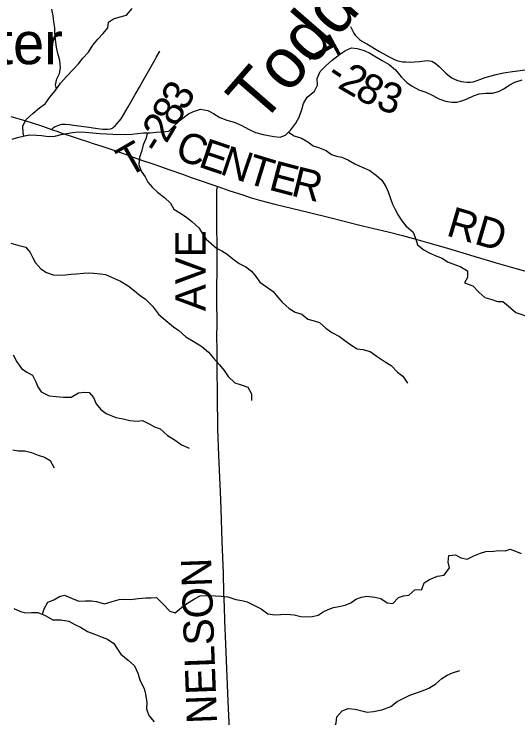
# Model space of a CAD drawing. Extents: x 1442749 to 1756758, y 235267 to 677782.
# Drawn here: x 1584314 to 1589318, y 536473 to 543469 of the extents above; entities that cross this region are included whole.
import ezdxf

# ---------------------------------------------------------------- set-up
doc = ezdxf.new("R2010")
doc.units = 0
for name, color, linetype in [('GM_X_County_Road', 7, 'Continuous'), ('GM_X_County_Road_Text', 7, 'Continuous'), ('GM_X_Major_River', 7, 'Continuous'), ('GM_X_Major_River_Text', 7, 'Continuous'), ('GM_X_Minor_River', 7, 'Continuous'), ('GM_X_Township_Road', 7, 'Continuous'), ('GM_X_Township_Road_Text', 7, 'Continuous'), ('GM_X_Unincorporated_Text', 7, 'Continuous')]:
    doc.layers.add(name, color=color, linetype=linetype)

msp = doc.modelspace()

# ---------------------------------------------------------------- linework, layer by layer
at = {"layer": 'GM_X_County_Road'}
for points in [[(1584282.8, 542452.7), (1584396.1, 542419.2), (1584474.2, 542393.9), (1584605.1, 542351), (1584684.2, 542323.4)], [(1584684.2, 542323.4), (1584748.9, 542300.8)], [(1584748.9, 542300.8), (1584787.6, 542287.2), (1584890.7, 542252.3), (1584971.7, 542225.3), (1585031.6, 542205.3), (1585110.8, 542180.3), (1585185.3, 542157.2), (1585266.3, 542131.4), (1585334.4, 542107.9), (1585427.9, 542073.3), (1585531.7, 542033.4), (1585559.4, 542023.5), (1585711.3, 541972.8), (1585850.4, 541924.3), (1585986.6, 541877.1), (1586073.1, 541846.5), (1586153.6, 541818.4), (1586299, 541767.4), (1586337.4, 541754.2)], [(1586455.9, 536285.6), (1586440.9, 536639.4), (1586418.3, 537206.5), (1586408.4, 537439.2), (1586403.4, 537576.7), (1586398.5, 537717.5), (1586393.2, 537910.8), (1586381.7, 538225.2), (1586369.9, 538553), (1586363.6, 538720.2), (1586348.5, 539080.8), (1586338.2, 539346.3), (1586332.9, 539680.7), (1586329.4, 539952.5), (1586329.7, 540123.1), (1586329.3, 540273.9), (1586329.4, 540375.6), (1586328.6, 540644.5), (1586331.2, 541027.7), (1586331.2, 541152.2), (1586328.5, 541378.6), (1586327.2, 541670.3), (1586329, 541730.3), (1586329.9, 541736.4), (1586331.7, 541741.5), (1586337.4, 541754.2)], [(1586337.4, 541754.2), (1586448.2, 541717), (1586594.3, 541667.8), (1586659.8, 541647), (1586750.7, 541620.3), (1586826.4, 541599.6), (1586902.6, 541580.2), (1587247, 541496.9), (1587450.6, 541445.8), (1587708, 541380.5), (1587775, 541364.5), (1587886.8, 541338.9), (1588030.1, 541304.1), (1588173, 541267.2), (1588280.9, 541238.6), (1588419.8, 541199), (1588618.3, 541141.8), (1588879.2, 541063.9), (1589102.4, 540997.5), (1589288.3, 540944.1), (1589477.8, 540891.3)]]:
    msp.add_lwpolyline(points, dxfattribs=at)
at = {"layer": 'GM_X_Major_River'}
for points in [[(1585021.3, 542296), (1585095.3, 542290.5), (1585163.3, 542283), (1585231.3, 542277.6), (1585295.4, 542276.2), (1585421.6, 542273.5), (1585481.8, 542276.3), (1585540.1, 542281.1), (1585600.3, 542287.8), (1585664.5, 542290.5), (1585724.8, 542295.3), (1585789, 542299.9), (1585851.3, 542306.7), (1585910.6, 542363.6), (1585978.1, 542424.4), (1586045.5, 542479.2), (1586096.1, 542502.2), (1586166.7, 542524.8), (1586238.6, 542511.2), (1586294, 542480), (1586357.3, 542442.5), (1586426.8, 542414.9), (1586500.5, 542393.3), (1586576, 542361.6), (1586643.3, 542324.1), (1586710.7, 542290.6), (1586788.5, 542272.9), (1586840.4, 542263.7), (1586894.3, 542252.6), (1586958.3, 542247.2), (1587008.8, 542266.2), (1587064.1, 542319.2), (1587111.6, 542384.5), (1587147, 542443.9), (1587170.8, 542521.7), (1587188.1, 542579.5), (1587225.5, 542643), (1587299, 542701.7), (1587326.3, 542761.3), (1587325.8, 542829.5), (1587355.3, 542897.2), (1587416.9, 542960.1), (1587474.1, 543011.1), (1587547.5, 543067.7), (1587604.5, 543106.7), (1587665.2, 543133.5), (1587723.2, 543128.3), (1587790.9, 543108.8), (1587846.4, 543081.5), (1587897.8, 543050.3), (1587969, 543006.7), (1588038.3, 542967.1), (1588101.3, 542913.6), (1588159.9, 542844.1), (1588214.8, 542788.7), (1588268.1, 542751.5), (1588335.5, 542715.9), (1588403.1, 542692.4), (1588474.6, 542660.8), (1588526, 542631.7), (1588597.6, 542604.1), (1588661.5, 542594.7), (1588711.6, 542593.6), (1588762, 542608.6), (1588814.5, 542627.6), (1588877.3, 542656.4), (1588931.9, 542677.3), (1589000.1, 542681.9), (1589066.3, 542682.5), (1589126.8, 542701.3), (1589177.5, 542726.3), (1589230.3, 542761.3), (1589287.1, 542792.2), (1589361.8, 542814.8)], [(1584294.2, 542227), (1584348.7, 542242), (1584417.2, 542258.6), (1584469.5, 542267.5), (1584535.6, 542266.1), (1584585.6, 542263.1), (1584655.5, 542251.5), (1584717.7, 542254.3), (1584782.2, 542271), (1584836.6, 542281.9), (1584892.9, 542292.7), (1584949.2, 542299.6), (1585021.3, 542296)]]:
    msp.add_lwpolyline(points, dxfattribs=at)
at = {"layer": 'GM_X_Minor_River'}
for points in [[(1584409.7, 542256.8), (1584403.7, 542288.5), (1584400.5, 542358.7), (1584435.3, 542420.5), (1584502.2, 542483.9), (1584564.9, 542537.4), (1584621.6, 542578.8), (1584670.4, 542642.4), (1584721.3, 542706), (1584774.3, 542783.6), (1584839.3, 542851.1), (1584898.1, 542914.6), (1584955, 542974.1), (1584997.7, 543029.8), (1585054.6, 543089.3), (1585097.5, 543159), (1585146.3, 543220.6), (1585197.1, 543276.2), (1585245.9, 543333.8), (1585250.5, 543387.9), (1585301, 543421.4), (1585353.3, 543438.8), (1585429.8, 543460), (1585486.6, 543523.5)], [(1584734.5, 542725.3), (1584726, 542766.2), (1584738.7, 542824.2), (1584763.4, 542878), (1584774.1, 542934.1), (1584769, 543008.3), (1584749.8, 543078.7), (1584734.5, 543141.1), (1584725.3, 543215.4), (1584718.1, 543281.7), (1584718.7, 543331.8), (1584709.4, 543392.1), (1584702.1, 543450.3), (1584688.9, 543516.7)], [(1585637.5, 542289.4), (1585623.5, 542228.4), (1585594.8, 542168.6), (1585584.1, 542114.5), (1585559.2, 542044.6), (1585552.4, 541974.5), (1585575.6, 541908.1), (1585615, 541851.5), (1585642.5, 541797), (1585687.9, 541744.3), (1585739.5, 541697.6), (1585807, 541646.7), (1585866.5, 541589.9), (1585901.8, 541529.3), (1585959.5, 541494.5), (1586027.2, 541451.7), (1586078.8, 541406.9), (1586150.2, 541345.9), (1586187.5, 541281.3), (1586221, 541230.8), (1586272.6, 541188.1), (1586324.1, 541143.4), (1586375.9, 541116.7), (1586431.7, 541084), (1586485.2, 541035.3), (1586550.8, 540990.4), (1586614.5, 540955.6), (1586672.2, 540914.8), (1586715.6, 540862.2), (1586755, 540805.5), (1586820.6, 540756.7), (1586888.2, 540711.8), (1586931.7, 540657.1), (1586975.2, 540606.5), (1587044.6, 540543.5), (1587104.2, 540504.7), (1587172.2, 540487.9), (1587231.7, 540435.1), (1587295.6, 540420.3), (1587347.5, 540403.7), (1587409, 540346.8), (1587468.6, 540304), (1587546.3, 540265), (1587600, 540226.3), (1587667.5, 540173.4), (1587721.2, 540142.7), (1587777.3, 540134), (1587849.2, 540115.1), (1587920.7, 540064.2), (1587998.3, 540011.1), (1588058, 539976.3), (1588121.3, 539911.4), (1588175, 539868.7), (1588222.2, 539800)], [(1587038.9, 542295), (1587095.1, 542259.7), (1587168.9, 542236.8), (1587230.6, 542198), (1587284.3, 542159.2), (1587338.2, 542144.6), (1587412, 542111.7), (1587465.7, 542074.9), (1587517.5, 542056.3), (1587569.5, 542045.7), (1587635.3, 542018.8), (1587697, 541982), (1587770.8, 541949.1), (1587848.6, 541916.1), (1587914.1, 541865.2), (1587965.7, 541818.5), (1588005, 541753.9), (1588030.4, 541703.4), (1588051.7, 541635), (1588071, 541578.7), (1588098.5, 541528.2), (1588129.9, 541471.7), (1588165.3, 541415.1), (1588204.8, 541364.5), (1588278.2, 541301.5), (1588303.4, 541233), (1588320.8, 541176.7), (1588382.3, 541125.8), (1588438.1, 541095.1), (1588511.9, 541064.2), (1588565.7, 541043.5), (1588619.4, 541006.8), (1588673.3, 540986.1), (1588743.1, 540959.2), (1588816.8, 540918.3), (1588816, 540850.1), (1588787.3, 540798.3), (1588871.1, 540769.3), (1588928.5, 540704.4), (1588990, 540653.6), (1589057.9, 540630.7), (1589115.8, 540612), (1589169.9, 540611.4), (1589221.5, 540570.7), (1589296.9, 540501.7), (1589386.7, 540472.5)], [(1584280.4, 541192.9), (1584352.3, 541172), (1584430.2, 541151.1), (1584473.7, 541100.4), (1584499.1, 541048), (1584526.5, 540995.5), (1584578, 540936.8), (1584635.7, 540900), (1584701.5, 540877.2), (1584751.6, 540874.6), (1584823.8, 540875.8), (1584876, 540883.2), (1584934.2, 540888.6), (1585002.4, 540893.8), (1585054.5, 540897.2), (1585104.6, 540892.6), (1585170.6, 540887.9), (1585222.6, 540879.2), (1585312.4, 540840.1), (1585372.2, 540815.4), (1585445.8, 540768.4), (1585509.4, 540719.5), (1585564.9, 540672.8), (1585618.6, 540636.1), (1585687.9, 540567.1), (1585749.1, 540486.2), (1585820.5, 540423.2), (1585895.9, 540362.1), (1585951.6, 540325.4), (1586019, 540260.4), (1586108.6, 540209.3), (1586180.2, 540166.3), (1586243.7, 540109.4), (1586297.1, 540046.7), (1586354.4, 539981.8), (1586401.8, 539925.1), (1586441.3, 539868.5), (1586506.6, 539803.6), (1586568.5, 539784.8), (1586634.4, 539762), (1586671.7, 539693.4), (1586672.9, 539627.2)], [(1584303.2, 540081.5), (1584340.5, 540012.9), (1584387.8, 539946.2), (1584439.5, 539909.5), (1584495.2, 539878.8), (1584528.5, 539814.2), (1584550, 539763.8), (1584583.4, 539713.3), (1584661.1, 539674.3), (1584731.2, 539667.5), (1584803.3, 539660.7), (1584879.4, 539659.8), (1584954.1, 539705.1), (1585010.3, 539710.4), (1585060.4, 539707.9), (1585101.9, 539657.2), (1585129.2, 539596.8), (1585174.6, 539540.1), (1585228.3, 539499.4), (1585326, 539458.1), (1585398, 539445.3), (1585464, 539430.5), (1585536, 539423.6), (1585588.2, 539429.1), (1585656, 539396.2), (1585707.7, 539367.5), (1585765.6, 539346.8), (1585837, 539281.8), (1585914.6, 539234.8), (1585978.2, 539187.9), (1586051.9, 539155)], [(1584302, 539138.9), (1584356, 539128.3), (1584420.1, 539127.6), (1584486.1, 539110.8), (1584551.9, 539085.9), (1584615.8, 539065.2), (1584671.5, 539030.4), (1584712.8, 538959.8)], [(1584595.7, 537503), (1584611.9, 537559), (1584648.8, 537624.8), (1584707.1, 537646.2), (1584765.7, 537679.6), (1584815.9, 537693.1), (1584885.7, 537662.2), (1584955.5, 537633.3), (1585023.7, 537636.5), (1585081.8, 537635.9), (1585133.9, 537629.2), (1585211.7, 537606.3), (1585288.2, 537631.5), (1585356.6, 537648.8), (1585414.8, 537654.1), (1585468.8, 537651.5), (1585551.1, 537658.6), (1585623.4, 537667.8), (1585675.5, 537667.2), (1585729.6, 537668.6), (1585793, 537603.7), (1585860.3, 537532.7), (1585912.2, 537518), (1585995.2, 537587.3), (1586051.8, 537624.8), (1586106.3, 537656.2), (1586162.7, 537685.7), (1586249, 537690.7), (1586313.1, 537687.9), (1586373.1, 537683.2), (1586437.2, 537676.5), (1586515.1, 537651.5), (1586575, 537638.8), (1586629, 537626.2), (1586696.8, 537593.3), (1586766.5, 537556.4), (1586834, 537507.5), (1586904.1, 537496.7), (1586960.3, 537502), (1587022.4, 537503.3), (1587096.5, 537496.4), (1587162.4, 537481.7), (1587220.5, 537477), (1587278.7, 537482.3), (1587333, 537495.7), (1587383.4, 537527.2), (1587433.8, 537550.8), (1587486.2, 537570.2), (1587538.4, 537581.6), (1587602.7, 537594.9), (1587657.1, 537616.4), (1587709.6, 537651.9), (1587766, 537673.3), (1587818.3, 537684.7), (1587896.3, 537671.8), (1587958.2, 537659), (1588019.9, 537616.2), (1588075.9, 537609.6), (1588130.7, 537669.1), (1588183.1, 537686.6), (1588233.2, 537692), (1588294, 537747.5), (1588364.2, 537748.7), (1588387, 537816.6), (1588439.5, 537848.1), (1588518.1, 537881.3), (1588586.4, 537892.5), (1588637.3, 537966.1), (1588624, 538022.4), (1588630.8, 538088.6), (1588699, 538093.8), (1588750.7, 538063.1), (1588814.7, 538050.3), (1588881.3, 538085.7), (1588945.7, 538111), (1588998, 538126.5), (1589078.3, 538131.6), (1589128.4, 538137), (1589190.5, 538134.3), (1589240.8, 538149.8), (1589294.7, 538131.1), (1589350.5, 538106.4)], [(1584311.3, 537560.5), (1584379.1, 537531.6), (1584431, 537519), (1584487.2, 537522.3), (1584551.3, 537519.6), (1584623.1, 537492.7), (1584698.8, 537447.7), (1584776.9, 537446.8), (1584856.9, 537433.9), (1584916.7, 537401.1), (1584974.5, 537374.4), (1585044.1, 537333.5), (1585124, 537302.5), (1585187.8, 537275.7), (1585241.7, 537257), (1585303.3, 537212.2), (1585340.7, 537157.6), (1585374.2, 537107.1), (1585445.6, 537046.1), (1585511.1, 536991.2), (1585544.3, 536916.6), (1585565.4, 536842.1), (1585604.6, 536765.5), (1585620, 536709.1), (1585633, 536624.8), (1585628.3, 536564.6), (1585653.5, 536496.2), (1585704.9, 536433.4)], [(1587433.2, 536321.3), (1587487.7, 536350.8), (1587512.6, 536422.7), (1587519.3, 536482.8), (1587574.2, 536544.3), (1587630.6, 536567.8), (1587700.7, 536560.9), (1587820.5, 536529.5), (1587884.8, 536536.8), (1587967.1, 536553.9), (1588055.7, 536586.9), (1588118.5, 536636.4), (1588191, 536671.6), (1588245.5, 536699.1), (1588311.9, 536722.4), (1588376.3, 536745.7), (1588432.7, 536769.2), (1588501.4, 536812.5), (1588564.1, 536863.9), (1588614.6, 536899.4), (1588669, 536922.9), (1588741.4, 536944.1)]]:
    msp.add_lwpolyline(points, dxfattribs=at)
at = {"layer": 'GM_X_Township_Road'}
for points in [[(1587655.7, 543346), (1587673.6, 543307), (1587687.7, 543280.9), (1587703.2, 543258.9), (1587721.1, 543239), (1587746.2, 543217), (1587773.6, 543198.1), (1587816.4, 543173.3), (1587943.6, 543098.6), (1588032, 543048.2), (1588084.7, 543020.8), (1588115.5, 543008.1), (1588141.3, 543000.9), (1588174.2, 542995.4), (1588204.2, 542993.8), (1588237, 542992.4), (1588292.1, 542995.3), (1588341.5, 542999.5), (1588390.5, 543004.5), (1588422.5, 543007.2), (1588444.8, 543005), (1588462.4, 543000.6), (1588479.4, 542992.6), (1588497.6, 542979.8), (1588534.7, 542948.2), (1588571.1, 542910.8), (1588602, 542880.9), (1588638.2, 542852), (1588662.6, 542834.8), (1588689.3, 542820.9), (1588711.2, 542812.9), (1588755.7, 542800.3), (1588781.9, 542795.1), (1588815.1, 542792.5), (1588848.4, 542793.3), (1588874.9, 542797), (1588904, 542804.8), (1588941, 542819), (1588983.6, 542835.5), (1589039.5, 542853.2), (1589102.7, 542869.5), (1589176.4, 542884.3), (1589263.6, 542898.8), (1589390.3, 542915.8)], [(1584684.2, 542323.4), (1584703.5, 542337.3), (1584721.5, 542350.4), (1584757.6, 542366), (1584776.3, 542372), (1584789.1, 542374.4), (1584802.1, 542375.4), (1584821.7, 542374.8), (1584864.1, 542370.6), (1584903, 542366.4), (1585033.2, 542349.4), (1585146.6, 542331.8), (1585195.3, 542324.8), (1585218.2, 542323.7), (1585241.1, 542324.9), (1585270.3, 542329.3), (1585283, 542332.4), (1585291.9, 542336.5), (1585302.1, 542344.7), (1585318.7, 542359.2), (1585335, 542376.8), (1585359.2, 542403.5), (1585376.4, 542427.5), (1585447.2, 542547.8), (1585517.1, 542670.6), (1585559.6, 542744.1), (1585596.8, 542809.5), (1585713.9, 543017.5), (1585724.4, 543037.9), (1585761.7, 543102.3)]]:
    msp.add_lwpolyline(points, dxfattribs=at)

# ---------------------------------------------------------------- texts
at = {"layer": 'GM_X_County_Road_Text'}
for s, rotation, p in [('C', 341.21946, (1585899.4, 542035)), ('E', 341.21945, (1586132.7, 541955.7)), ('N', 341.31475, (1586345.6, 541883.3)), ('T', 342.94049, (1586604.6, 541795.8)), ('E', 345.24595, (1586831.8, 541726.4)), ('R', 346.1883, (1587054, 541667.9)), ('RD', 343.58359, (1588595.6, 541271.2)), ('AVE', 90, (1586215.5, 540516.3)), ('NELSON', 92.08854, (1586330, 536419.8))]:
    msp.add_text(s, height=300, rotation=rotation, dxfattribs=at).set_placement(p)
at = {"layer": 'GM_X_Major_River_Text'}
msp.add_text('Todds', height=499.97, rotation=48.99709, dxfattribs=at).set_placement((1586765.9, 542356.8))
at = {"layer": 'GM_X_Township_Road_Text'}
for s, rotation, p in [('T', 298.55881, (1587184, 543135)), ('-', 326.41667, (1587397.6, 542821.8)), ('2', 329.74703, (1587516.3, 542743.6)), ('8', 331.35622, (1587684, 542646)), ('3', 60.00747, (1586014.9, 542496.7)), ('3', 340.98121, (1587896.4, 542535.2)), ('8', 59.95076, (1585922.2, 542336.4)), ('2', 59.34367, (1585826.2, 542174.4)), ('T', 29.90754, (1585447.7, 541841.6)), ('-', 57.76342, (1585755.8, 542062.6))]:
    msp.add_text(s, height=300, rotation=rotation, dxfattribs=at).set_placement(p)
at = {"layer": 'GM_X_Unincorporated_Text'}
msp.add_text('Little Center', height=417, rotation=0.00001, dxfattribs=at).set_placement((1581792.8, 542971.3))

doc.saveas('drawing.dxf')
